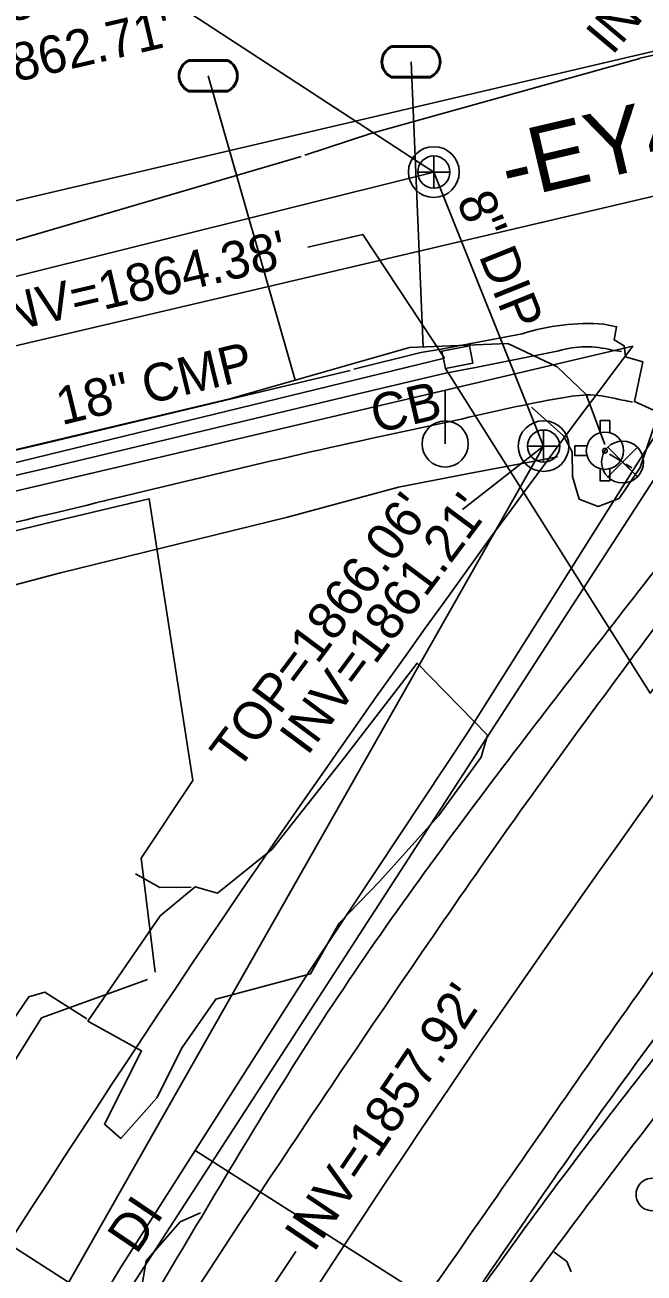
# Model space of a CAD drawing. Extents: x 553786 to 558838, y 502329 to 507342.
# Drawn here: x 557482.4 to 557548.1, y 506598.6 to 506731.1 of the extents above; entities that cross this region are included whole.
import ezdxf

# ---------------------------------------------------------------- set-up
doc = ezdxf.new("R2010")
doc.units = 0
for name, color, linetype in [('Exist Other Culture Gate', 7, 'Continuous'), ('Exist Structure Minor Catch Basin', 7, 'Continuous'), ('Exist Structure Minor Catch Basin Leader', 7, 'Continuous'), ('Exist Structure Minor Catch Basin Text', 7, 'Continuous'), ('Exist Structure Minor Drop Inlet Text', 7, 'Continuous'), ('Exist Structure Minor Pipes CMP 18 Inch', 7, 'Continuous'), ('Exist Structure Minor Pipes CMP 18 Inch Invert', 7, 'Continuous'), ('Exist Structure Minor Pipes CMP 18 Inch Leader', 7, 'Continuous'), ('Exist Structure Minor Pipes CMP 18 Inch Text', 7, 'Continuous'), ('Exist Structure Minor Pipes HDPE 12 Inch', 7, 'Continuous'), ('Exist Utilities Sanitary Sewer Manhole Leader', 7, 'Continuous'), ('Exist Utilities Sanitary Sewer Manhole Text', 7, 'Continuous'), ('Exist Utilities Sanitary Sewer UG Line', 7, 'Continuous'), ('Exist Utilities Sanitary Sewer UG Line Invert Elevation', 7, 'Continuous'), ('Exist Utilities Sanitary Sewer UG Line Text', 7, 'Continuous'), ('Exist Vegetation Tree CELL', 7, 'Continuous'), ('Prop CMT Slope Grass', 7, 'Continuous'), ('Prop Drainage Structure Catch Basin Grate 840 03F Label', 7, 'Continuous'), ('Prop Drainage Structure Drop Inlet Grate 2 Wide Slots and Sag Grates 840 22 CELL', 7, 'Continuous'), ('Prop Drainage Structure Drop Inlet Grate 2 Wide Slots and Sag Grates 840 22 Label', 7, 'Continuous'), ('Prop Drainage Structure Drop Inlet Grate 840 16 Label', 7, 'Continuous'), ('Prop Drainage Structure Headwall CELL', 7, 'Continuous'), ('Prop Drainage Structure Junction Box with Manhole Label', 7, 'Continuous'), ('Prop Drainage Structure Pipe Alternate 24in', 7, 'Continuous'), ('Prop Drainage Structure Pipe Alternate 36in', 7, 'Continuous'), ('Prop Drainage Structure Pipe RCP 15in Class III Label', 7, 'Continuous'), ('Prop Drainage Structure Plot Symbol 50 Scale', 7, 'Continuous'), ('Prop Drainage Structure Tops and Inverts LABEL', 7, 'Continuous'), ('Prop Earthen Structure V Ditch Lateral Detail Label', 7, 'Continuous'), ('Prop Erosion Rip Rap Single Stone CELL', 7, 'Continuous'), ('Prop Plan Preparation Cover Label', 7, 'Continuous'), ('Sheet Layout Plan Border', 7, 'Continuous')]:
    doc.layers.add(name, color=color, linetype=linetype)

# ---------------------------------------------------------------- blocks, each defined once
blk = doc.blocks.new('EXIST UTILITIES WATER VALVE')
at = {"layer": 'Prop Drainage Structure Drop Inlet Grate 2 Wide Slots and Sag Grates 840 22 CELL'}
blk.add_lwpolyline([(0.0315, 0.0315), (-0.0315, -0.0315), (0, 0), (0.0315, -0.0315), (-0.0315, 0.0315)], dxfattribs=at)
blk.add_circle((0, 0), 0.0445, dxfattribs=at)
blk = doc.blocks.new('EXIST UTILITIES WATER FIRE HYDRANT')
at = {"layer": 'Prop Drainage Structure Junction Box with Manhole Label'}
blk.add_line((0, 0), (0, 0), dxfattribs=at)
for points in [[(-0.01025, 0.03825), (-0.01025, 0.064), (0.01025, 0.064), (0.01025, 0.03775)], [(-0.03825, 0.01025), (-0.064, 0.01025), (-0.064, -0.01025), (-0.03825, -0.01025)], [(-0.01025, -0.03825), (-0.01025, -0.064), (0.01025, -0.064), (0.01025, -0.03775)]]:
    blk.add_lwpolyline(points, dxfattribs=at)
for radius in [0.03954, 0.00485]:
    blk.add_circle((0, 0), radius, dxfattribs=at)
blk = doc.blocks.new('EXIST UTILITIES SANITARY SEWER MANHOLE')
at = {"layer": 'Prop Drainage Structure Catch Basin Grate 840 03F Label'}
blk.add_lwpolyline([(0, 0.03425), (0, -0.03425), (0, 0), (0.03425, 0), (-0.03425, 0)], dxfattribs=at)
for radius in [0.05389, 0.03425]:
    blk.add_circle((0, 0), radius, dxfattribs=at)
blk = doc.blocks.new('EXIST UTILITIES WATER METER')
at = {"layer": 'Prop Drainage Structure Drop Inlet Grate 840 16 Label'}
blk.add_line((0, 0), (0, 0), dxfattribs=at)
for points in [[(-0.0408, 0.034), (0.0408, 0.034)], [(-0.0408, 0.0312), (0.0408, 0.0312)], [(0.0408, -0.0312), (-0.0413, -0.0312)], [(0.0408, -0.034), (-0.0413, -0.034)]]:
    blk.add_lwpolyline(points, dxfattribs=at)
for centre, radius, start, end in [((-0.0261, -0.0001), 0.0371, 113.178, 245.9794), ((-0.0259, -0.0001), 0.0347, 115.3009, 243.7824), ((0.0259, 0), 0.0371, 293.6483, 66.3084), ((0.0261, 0), 0.0345, 295.1272, 64.8728)]:
    blk.add_arc(centre, radius, start, end, dxfattribs=at)

msp = doc.modelspace()

# ---------------------------------------------------------------- linework, layer by layer
at = {"layer": 'Exist Other Culture Gate'}
for p, q in [((557494.7, 506642.63), (557496.17, 506630.55)), ((557495.35, 506629.76), (557484.11, 506625.69))]:
    msp.add_line(p, q, dxfattribs=at)
at = {"layer": 'Exist Structure Minor Catch Basin'}
msp.add_lwpolyline([(557526.98, 506694.64), (557529.88, 506695.19), (557529.52, 506697.05), (557526.58, 506696.47), (557526.98, 506694.64)], dxfattribs=at)
at = {"layer": 'Exist Structure Minor Catch Basin Leader'}
msp.add_lwpolyline([(557526.98, 506694.64), (557548.7, 506660.15), (557552.32, 506664.93)], dxfattribs=at)
at = {"layer": 'Exist Structure Minor Pipes CMP 18 Inch'}
for p, q in [((557492.43, 506595.26), (557585.55, 506739.21)), ((557526.87, 506695.74), (557428.67, 506671.79))]:
    msp.add_line(p, q, dxfattribs=at)
at = {"layer": 'Exist Structure Minor Pipes CMP 18 Inch Leader'}
for points in [[(557526.87, 506695.74), (557518.23, 506708.87), (557512.39, 506707.5)], [(557492.43, 506595.26), (557507.76, 506595.88), (557511.11, 506600.86)]]:
    msp.add_lwpolyline(points, dxfattribs=at)
at = {"layer": 'Exist Structure Minor Pipes HDPE 12 Inch'}
msp.add_line((557491.48, 506594.74), (557441.33, 506626.82), dxfattribs=at)
at = {"layer": 'Exist Utilities Sanitary Sewer Manhole Leader'}
msp.add_line((557537.4, 506686.39), (557528.78, 506679.65), dxfattribs=at)
msp.add_lwpolyline([(557525.75, 506715.49), (557497.48, 506733.94), (557491.64, 506732.57)], dxfattribs=at)
at = {"layer": 'Exist Utilities Sanitary Sewer UG Line'}
for p, q in [((557366.26, 506675.61), (557525.75, 506715.49)), ((557525.75, 506715.49), (557537.4, 506686.39)), ((557537.4, 506686.39), (557428.79, 506495.1))]:
    msp.add_line(p, q, dxfattribs=at)
at = {"layer": 'Exist Vegetation Tree CELL'}
msp.add_arc((557548.94, 506606.93), 1.73, 62.6636, 279.3457, dxfattribs=at)
at = {"layer": 'Prop CMT Slope Grass'}
msp.add_lwpolyline([(557484.11, 506625.69), (557469.65, 506602.51), (557448.36, 506616.05), (557428.77, 506627.8), (557419.88, 506633.36), (557421.86, 506648.27), (557423.28, 506663.61), (557457.71, 506671.7), (557486.46, 506678.63), (557495.52, 506680.8), (557500.18, 506650.87), (557494.7, 506642.63)], dxfattribs=at)
at = {"layer": 'Prop Drainage Structure Catch Basin Grate 840 03F Label'}
msp.add_lwpolyline([(557537.4, 506688.1), (557537.4, 506684.68), (557537.4, 506686.39), (557539.11, 506686.39), (557535.68, 506686.39)], dxfattribs=at)
for radius in [2.69, 1.71]:
    msp.add_circle((557537.4, 506686.39), radius, dxfattribs=at)
at = {"layer": 'Prop Drainage Structure Headwall CELL'}
msp.add_spline([(557349.66, 506285.99), (557356.68, 506304.83), (557369.49, 506338.98), (557383.09, 506372.99), (557398.1, 506408.04), (557412.26, 506438.22), (557428.64, 506471.13), (557445.79, 506503.68), (557462.92, 506534.76), (557481.94, 506567.34), (557500.9, 506597.37), (557518.14, 506623.31), (557536.7, 506650.1), (557557.52, 506678.2), (557580.81, 506708.65), (557602.41, 506735.48)], degree=3, dxfattribs=at)
at = {"layer": 'Prop Drainage Structure Pipe Alternate 24in'}
for p, q in [((557524.6, 506696.92), (557523.33, 506727.2)), ((557511.04, 506693.39), (557501.8, 506725.71)), ((557545.52, 506684.86), (557544.38, 506685.53)), ((557546.75, 506684.07), (557546.12, 506684.49)), ((557500.42, 506611.6), (557532.83, 506590.95))]:
    msp.add_line(p, q, dxfattribs=at)
for points in [[(557334.28, 506253.81), (557345.34, 506290.62), (557355.95, 506319.66), (557370.13, 506353.14), (557379.65, 506378.44), (557408.54, 506444.43), (557427.28, 506479.22), (557448.08, 506520.22), (557463.83, 506548.19), (557480.9, 506579.81), (557492.48, 506599.14), (557512.39, 506630.4), (557529.4, 506656.04), (557546.93, 506683.92), (557554.1, 506695.11), (557566.49, 506716.19), (557578.37, 506734.76), (557607.47, 506771.01), (557621.79, 506787.41), (557650.64, 506816.83), (557667.59, 506835.37), (557687, 506857.4)], [(557205.19, 506623.83), (557241.9, 506632.77), (557297.73, 506645.49), (557342.19, 506655.52), (557379.47, 506664.05), (557420.96, 506673.1), (557469.65, 506683.24), (557504.08, 506691.4), (557523.18, 506696.86), (557533.62, 506697.3), (557538.85, 506694.82), (557541.91, 506691.86), (557543.89, 506686.56)]]:
    msp.add_lwpolyline(points, dxfattribs=at)
at = {"layer": 'Prop Drainage Structure Pipe Alternate 36in'}
for points in [[(557547.63, 506727.56), (557519.07, 506719.57), (557512.07, 506717.28)], [(557511.65, 506717.14), (557478.84, 506707.52), (557444.78, 506698.8), (557414.92, 506691.76)], [(557535.12, 506698.31), (557529.51, 506697.24), (557526.54, 506696.69), (557524.37, 506696.32), (557517.25, 506694.55)], [(557550.86, 506675.31), (557552.28, 506677.26), (557549.37, 506690.08), (557547.03, 506691.11), (557547.93, 506695.35), (557546.08, 506695.87), (557545.94, 506697.04), (557544.89, 506697.67), (557545.14, 506699.06), (557543.79, 506699.35)], [(557516.88, 506694.42), (557484.11, 506686.6), (557449.11, 506678.48), (557428.31, 506673.57), (557425.31, 506672.8), (557414.94, 506670.36), (557382.4, 506663.12), (557348.32, 506655.29), (557313.04, 506647.26), (557294.81, 506643.23), (557291.75, 506642.48), (557277.09, 506639.04), (557243.83, 506631.4), (557210.53, 506623.68)], [(557489.03, 506625.33), (557494.72, 506622.19), (557490.79, 506614.4), (557492.54, 506612.89), (557496.34, 506617.18), (557499.02, 506622.52), (557502.61, 506627.68), (557512.66, 506630.36), (557515.69, 506635.72), (557519.97, 506640.15), (557526.23, 506647.14), (557530.77, 506653.36), (557531.43, 506655.7), (557523.97, 506663.34), (557516.26, 506653.32), (557508.54, 506643.56), (557502.79, 506638.93), (557500.43, 506639.61), (557496.7, 506636.51), (557489.03, 506625.33)], [(557441.8, 506507.68), (557446.72, 506516.2), (557451.08, 506522.18), (557455.14, 506528.1), (557458.59, 506535.11), (557463.51, 506543.14), (557466.98, 506550.38), (557475.52, 506564.34), (557478.79, 506570.31), (557478.6, 506575.12), (557479.13, 506577.22), (557481.5, 506579.65), (557483.48, 506582.58), (557487.17, 506587.27), (557489.74, 506590.32), (557492.52, 506591.44), (557494.4, 506595.03), (557495.23, 506599.88), (557498.83, 506604.04), (557501, 506604.98)]]:
    msp.add_lwpolyline(points, dxfattribs=at)
for centre, major_axis, ratio, start_param, end_param in [((557492.18, 506960.05), (239.9, 31.65), 0.987572, 4.814061, 4.964935), ((557542.18, 506676.48), (-23.12, -0.04), 0.991718, 4.641233, 5.021249)]:
    msp.add_ellipse(centre, major_axis=major_axis, ratio=ratio, start_param=start_param, end_param=end_param, dxfattribs=at)
for points in [[(557458.26, 506483.24), (557463.71, 506493.97), (557480.58, 506524.31), (557499.16, 506556.18), (557518.36, 506586.29), (557535.08, 506610.54), (557553.95, 506637.31), (557574.52, 506663.81), (557596.8, 506691.59)], [(557409.9, 506439.42), (557426.44, 506472.14), (557444.06, 506504.63), (557460.46, 506536.07), (557479.53, 506568.9), (557498.01, 506599.39), (557514.48, 506626.27), (557533.16, 506652.41), (557550.86, 506675.31)]]:
    msp.add_spline(points, degree=3, dxfattribs=at)
at = {"layer": 'Prop Drainage Structure Pipe RCP 15in Class III Label'}
for p, q in [((557204.81, 506647.58), (557576.37, 506734.73)), ((557131.57, 506599.59), (557546.86, 506696.99))]:
    msp.add_line(p, q, dxfattribs=at)
for radius, start in [(1402.39, 139.65), (1462.39, 142.91617)]:
    msp.add_arc((558713.49, 505815.19), radius, start, 158.42006, dxfattribs=at)
at = {"layer": 'Prop Drainage Structure Plot Symbol 50 Scale'}
msp.add_lwpolyline([(557538.53, 506600.79), (557539.86, 506599.83), (557540.34, 506598.71)], dxfattribs=at)
for points in [[(557546.82, 506691.06), (557545.79, 506691.27), (557542.77, 506691.81), (557539.62, 506691.56), (557529.48, 506689.45), (557518.91, 506687.16), (557485.73, 506679.35), (557450.97, 506671.07), (557428.25, 506665.66), (557416.71, 506663.04), (557384.25, 506655.82), (557350.02, 506647.96), (557314.55, 506639.92), (557294.97, 506635.34), (557286.93, 506633.6), (557278.79, 506631.78), (557245.32, 506624.15), (557211.96, 506616.3)], [(557460.49, 506481.98), (557466.14, 506492.68), (557482.75, 506522.9), (557502.05, 506554.58), (557521.67, 506583.9), (557538.82, 506607.98), (557558.64, 506633.42), (557579.68, 506659.52), (557602.79, 506687.14)], [(557464.06, 506480.18), (557469.6, 506490.76), (557486.18, 506520.89), (557505.3, 506552.45), (557524.65, 506581.72), (557542.04, 506605.77), (557561.69, 506631.08), (557582.7, 506657), (557605.66, 506684.42)]]:
    msp.add_spline(points, degree=3, dxfattribs=at)
at = {"layer": 'Prop Drainage Structure Tops and Inverts LABEL'}
msp.add_line((557545.65, 506696.42), (557544.64, 506696.58), dxfattribs=at)
msp.add_lwpolyline([(557539.02, 506696.52), (557530, 506694.7), (557526.98, 506694.12), (557517.71, 506691.95), (557484.69, 506684.06), (557449.77, 506675.97), (557428.85, 506671.08), (557425.91, 506670.38), (557415.41, 506667.86), (557382.9, 506660.65), (557348.93, 506652.83), (557313.47, 506644.79), (557295.37, 506640.68), (557292.37, 506639.95), (557290.68, 506639.55)], dxfattribs=at)
msp.add_ellipse((557541.93, 506686.58), major_axis=(-6.93, 7.7), ratio=0.999918, start_param=5.28602, end_param=5.835851, dxfattribs=at)
at = {"layer": 'Prop Earthen Structure V Ditch Lateral Detail Label'}
for points in [[(557549.45, 506689.47), (557547.65, 506684.12), (557545.42, 506680.81), (557543.2, 506679.98), (557541.16, 506680.75), (557540.47, 506683.16), (557540.43, 506685.77), (557539.51, 506687.48), (557536.1, 506690.53)], [(557474.87, 506669.95), (557486.11, 506672.95), (557495.08, 506675.12), (557510.21, 506678.85), (557521.99, 506682.02), (557529.47, 506683.49), (557538.88, 506685.25)], [(557500.01, 506639.55), (557496.67, 506639.54), (557494.1, 506640.97)], [(557488.93, 506625.59), (557484.47, 506628.42), (557482.76, 506627.93), (557469.35, 506608.28)]]:
    msp.add_lwpolyline(points, dxfattribs=at)
at = {"layer": 'Prop Erosion Rip Rap Single Stone CELL'}
msp.add_line((557521.62, 506584.09), (557534.43, 506602.67), dxfattribs=at)
msp.add_spline([(557534.43, 506602.67), (557538.38, 506608.43), (557557.32, 506634.49), (557577.75, 506661.26), (557599.71, 506689.19)], degree=3, dxfattribs=at)
at = {"layer": 'Prop Plan Preparation Cover Label'}
for q in [(557526.95, 506692.24), (557526.95, 506686.62)]:
    msp.add_line((557526.95, 506686.62), q, dxfattribs=at)
msp.add_circle((557526.95, 506686.62), 2.45, dxfattribs=at)
at = {"layer": 'Sheet Layout Plan Border'}
msp.add_line((557208.23, 506632.98), (557608.72, 506726.91), dxfattribs=at)
msp.add_arc((558713.49, 505815.19), 1432.39, 139.65, 158.42006, dxfattribs=at)

# ---------------------------------------------------------------- block references
at = {"layer": 'Prop Drainage Structure Catch Basin Grate 840 03F Label', "xscale": 50, "yscale": 50}
msp.add_blockref('EXIST UTILITIES SANITARY SEWER MANHOLE', (557525.75, 506715.49), dxfattribs=at)
at = {"layer": 'Prop Drainage Structure Drop Inlet Grate 2 Wide Slots and Sag Grates 840 22 CELL', "xscale": 50, "yscale": 50}
msp.add_blockref('EXIST UTILITIES WATER VALVE', (557545.78, 506684.7), dxfattribs=at)
at = {"layer": 'Prop Drainage Structure Drop Inlet Grate 840 16 Label', "xscale": 50, "yscale": 50}
for p in [(557523.33, 506727.2), (557501.8, 506725.71)]:
    msp.add_blockref('EXIST UTILITIES WATER METER', p, dxfattribs=at)
at = {"layer": 'Prop Drainage Structure Junction Box with Manhole Label', "xscale": 50, "yscale": 50}
msp.add_blockref('EXIST UTILITIES WATER FIRE HYDRANT', (557543.91, 506685.9), dxfattribs=at)

# ---------------------------------------------------------------- texts
at = {"layer": 'Exist Structure Minor Catch Basin Text'}
msp.add_text('CB', height=4, rotation=13.2, dxfattribs=at).set_placement((557519.59, 506687.74))
at = {"layer": 'Exist Structure Minor Drop Inlet Text'}
msp.add_text('DI', height=4, rotation=55.9889, dxfattribs=at).set_placement((557494.19, 506600.46))
at = {"layer": 'Exist Structure Minor Pipes CMP 18 Inch Invert'}
for s, rotation, p in [("INV=1866.38'", 50.0595, (557544.68, 506727.78)), ("INV=1864.38'", 13.2, (557478.94, 506698.09)), ("INV=1857.92'", 55.9889, (557513, 506600.66))]:
    msp.add_text(s, height=4, rotation=rotation, dxfattribs=at).set_placement(p)
at = {"layer": 'Exist Structure Minor Pipes CMP 18 Inch Text'}
msp.add_text('18" CMP', height=4, rotation=13.707, dxfattribs=at).set_placement((557486.24, 506688.6))
at = {"layer": 'Exist Utilities Sanitary Sewer Manhole Text'}
for s, rotation, p in [("TOP=1867.71'", 13.2, (557464.06, 506727.46)), ("TOP=1866.06'", 53.3321, (557504.94, 506651.79))]:
    msp.add_text(s, height=4, rotation=rotation, dxfattribs=at).set_placement(p)
at = {"layer": 'Exist Utilities Sanitary Sewer UG Line Invert Elevation'}
for s, rotation, p in [("INV=1862.71'", 13.2, (557466.73, 506721.6)), ("INV=1861.21'", 53.3321, (557512.32, 506653.41))]:
    msp.add_text(s, height=4, rotation=rotation, dxfattribs=at).set_placement(p)
at = {"layer": 'Exist Utilities Sanitary Sewer UG Line Text'}
msp.add_text('8" DIP', height=4, rotation=291.8055, dxfattribs=at).set_placement((557528.12, 506712.51))
at = {"layer": 'Prop Drainage Structure Drop Inlet Grate 2 Wide Slots and Sag Grates 840 22 Label'}
msp.add_text('-EY4-', height=7, rotation=13.2, dxfattribs=at).set_placement((557533.69, 506712.46))

doc.saveas('drawing.dxf')
